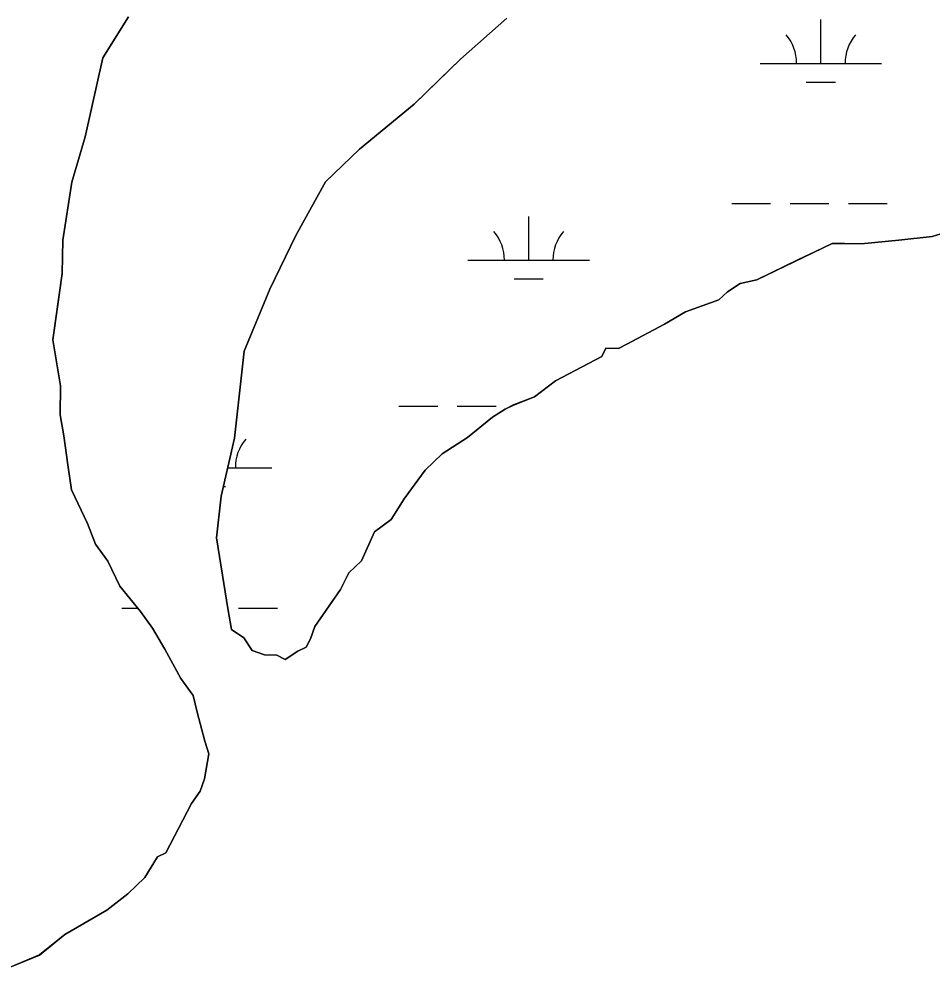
# Model space of a CAD drawing. Extents: x 3279314 to 3317160, y 734079 to 759431.
# Drawn here: x 3297071 to 3297822, y 740256 to 741036 of the extents above; entities that cross this region are included whole.
import ezdxf

# ---------------------------------------------------------------- set-up
doc = ezdxf.new("R2010")
doc.units = 0
for name, color, linetype in [('V-SITE-VEGE', 7, 'Continuous'), ('V-TOPO-SHOR', 7, 'Continuous'), ('V-WETL-SWMP', 7, 'Continuous')]:
    doc.layers.add(name, color=color, linetype=linetype)

msp = doc.modelspace()

# ---------------------------------------------------------------- linework, layer by layer
at = {"layer": 'V-SITE-VEGE'}
for p, q in [((3297139.92, 741004.28), (3297160.96, 741038.19)), ((3297472.35, 741036.96), (3297434.21, 741003.31)), ((3297125.27, 740939.48), (3297139.92, 741004.28)), ((3297434.21, 741003.31), (3297396.01, 740966.23)), ((3297396.01, 740966.23), (3297350.97, 740929.27)), ((3297114.44, 740902), (3297125.27, 740939.48)), ((3297350.97, 740929.27), (3297323.19, 740902.3)), ((3297106.89, 740854.2), (3297114.44, 740902)), ((3297323.19, 740902.3), (3297298.58, 740858.19)), ((3297298.58, 740858.19), (3297277.39, 740814.01)), ((3297794.71, 740854.2), (3297822.14, 740857.21)), ((3297822.14, 740857.21), (3297842.77, 740863.75)), ((3297106.48, 740826.83), (3297106.89, 740854.2)), ((3297677.88, 740821.72), (3297739.93, 740851.6)), ((3297739.93, 740851.6), (3297763.88, 740851.24)), ((3297763.88, 740851.24), (3297794.71, 740854.2)), ((3297098.81, 740772.19), (3297106.48, 740826.83)), ((3297653.78, 740811.82), (3297664.14, 740818.51)), ((3297664.14, 740818.51), (3297677.88, 740821.72)), ((3297277.39, 740814.01), (3297256.1, 740763)), ((3297646.83, 740805.08), (3297653.78, 740811.82)), ((3297619.31, 740795.22), (3297646.83, 740805.08)), ((3297602.05, 740785.21), (3297619.31, 740795.22)), ((3297571, 740768.57), (3297602.05, 740785.21)), ((3297105.1, 740734.46), (3297098.81, 740772.19)), ((3297256.1, 740763), (3297248.18, 740691.26)), ((3297550.33, 740758.61), (3297553.85, 740765.4)), ((3297553.85, 740765.4), (3297564.11, 740765.25)), ((3297564.11, 740765.25), (3297571, 740768.57)), ((3297512.38, 740738.64), (3297550.33, 740758.61)), ((3297104.74, 740710.51), (3297105.1, 740734.46)), ((3297495.07, 740725.21), (3297512.38, 740738.64)), ((3297477.86, 740718.63), (3297495.07, 740725.21)), ((3297470.97, 740715.31), (3297477.86, 740718.63)), ((3297107.91, 740693.35), (3297104.74, 740710.51)), ((3297439.82, 740691.82), (3297460.6, 740708.62)), ((3297460.6, 740708.62), (3297470.97, 740715.31)), ((3297110.97, 740669.35), (3297107.91, 740693.35)), ((3297248.18, 740691.26), (3297237.2, 740643.51)), ((3297419.09, 740678.44), (3297439.82, 740691.82)), ((3297405.2, 740664.96), (3297419.09, 740678.44)), ((3297114.09, 740648.78), (3297110.97, 740669.35)), ((3297387.74, 740641.27), (3297405.2, 740664.96)), ((3297127.36, 740621.2), (3297114.09, 740648.78)), ((3297237.2, 740643.51), (3297233.27, 740609.35)), ((3297377.22, 740624.31), (3297387.74, 740641.27)), ((3297363.38, 740614.25), (3297377.22, 740624.31)), ((3297133.95, 740603.99), (3297127.36, 740621.2)), ((3297233.27, 740609.35), (3297239.55, 740571.61)), ((3297352.76, 740590.46), (3297363.38, 740614.25)), ((3297144.01, 740590.15), (3297133.95, 740603.99)), ((3297153.96, 740569.47), (3297144.01, 740590.15)), ((3297342.34, 740580.34), (3297352.76, 740590.46)), ((3297335.29, 740566.76), (3297342.34, 740580.34)), ((3297170.77, 740548.69), (3297153.96, 740569.47)), ((3297239.55, 740571.61), (3297242.66, 740551.03)), ((3297314.31, 740536.28), (3297335.29, 740566.76)), ((3297180.83, 740534.85), (3297170.77, 740548.69)), ((3297242.66, 740551.03), (3297245.83, 740533.88)), ((3297190.83, 740517.59), (3297180.83, 740534.85)), ((3297245.83, 740533.88), (3297255.99, 740526.88)), ((3297310.73, 740526.07), (3297314.31, 740536.28)), ((3297255.99, 740526.88), (3297262.68, 740516.52)), ((3297307.21, 740519.27), (3297310.73, 740526.07)), ((3297204.16, 740493.43), (3297190.83, 740517.59)), ((3297262.68, 740516.52), (3297272.89, 740512.94)), ((3297289.95, 740509.27), (3297300.31, 740515.95)), ((3297300.31, 740515.95), (3297307.21, 740519.27)), ((3297272.89, 740512.94), (3297283.16, 740512.79)), ((3297283.16, 740512.79), (3297289.95, 740509.27)), ((3297214.22, 740479.6), (3297204.16, 740493.43)), ((3297217.44, 740465.86), (3297214.22, 740479.6)), ((3297223.92, 740441.81), (3297217.44, 740465.86)), ((3297227.19, 740431.49), (3297223.92, 740441.81)), ((3297223.46, 740411.02), (3297227.19, 740431.49)), ((3297219.89, 740400.81), (3297223.46, 740411.02)), ((3297212.89, 740390.65), (3297219.89, 740400.81)), ((3297191.75, 740349.9), (3297212.89, 740390.65)), ((3297184.86, 740346.57), (3297191.75, 740349.9)), ((3297174.34, 740329.62), (3297184.86, 740346.57)), ((3297160.45, 740316.14), (3297174.34, 740329.62)), ((3297143.14, 740302.71), (3297160.45, 740316.14)), ((3297108.62, 740282.7), (3297143.14, 740302.71)), ((3297087.84, 740265.9), (3297108.62, 740282.7)), ((3297063.73, 740255.99), (3297087.84, 740265.9))]:
    msp.add_line(p, q, dxfattribs=at)
at = {"layer": 'V-TOPO-SHOR'}
for points in [[(3297160.96, 741038.19), (3297139.92, 741004.28)], [(3297842.77, 740863.75), (3297822.14, 740857.21), (3297794.71, 740854.2), (3297763.87, 740851.24), (3297750.19, 740851.44), (3297739.93, 740851.6), (3297733.03, 740848.28), (3297726.14, 740844.96), (3297712.35, 740838.32), (3297677.88, 740821.72), (3297664.14, 740818.51), (3297653.78, 740811.82), (3297646.83, 740805.08), (3297619.31, 740795.22), (3297602.05, 740785.21), (3297571, 740768.57), (3297564.11, 740765.25), (3297553.85, 740765.4), (3297550.33, 740758.61), (3297512.38, 740738.64), (3297495.07, 740725.21), (3297477.86, 740718.63), (3297470.97, 740715.31), (3297460.6, 740708.62), (3297439.82, 740691.82), (3297419.09, 740678.44), (3297405.2, 740664.96), (3297387.74, 740641.27), (3297377.22, 740624.31), (3297363.38, 740614.25), (3297352.76, 740590.46), (3297342.34, 740580.34), (3297335.29, 740566.76), (3297314.31, 740536.28), (3297310.73, 740526.07), (3297307.21, 740519.27), (3297300.31, 740515.95), (3297289.95, 740509.27), (3297283.16, 740512.79), (3297272.89, 740512.94), (3297262.68, 740516.52), (3297255.99, 740526.88), (3297245.83, 740533.88), (3297242.66, 740551.03), (3297239.55, 740571.61), (3297233.27, 740609.35), (3297237.2, 740643.51), (3297248.18, 740691.26), (3297256.1, 740763), (3297277.39, 740814.01), (3297298.58, 740858.19), (3297323.19, 740902.3), (3297350.97, 740929.27), (3297396.01, 740966.23), (3297416.84, 740986.45), (3297434.21, 741003.31), (3297472.35, 741036.96)], [(3297139.92, 741004.28), (3297125.27, 740939.48), (3297114.44, 740902), (3297106.89, 740854.2), (3297106.48, 740826.83), (3297102.65, 740799.51), (3297098.82, 740772.19), (3297105.1, 740734.46), (3297104.74, 740710.51), (3297107.91, 740693.35), (3297110.97, 740669.35), (3297114.08, 740648.77), (3297127.36, 740621.2), (3297133.95, 740603.99), (3297144.01, 740590.15), (3297153.96, 740569.47), (3297170.77, 740548.69), (3297180.83, 740534.85), (3297190.83, 740517.59), (3297204.16, 740493.43), (3297214.22, 740479.6), (3297217.44, 740465.86), (3297223.92, 740441.81), (3297227.19, 740431.49), (3297223.46, 740411.02), (3297219.89, 740400.81), (3297212.89, 740390.65), (3297209.37, 740383.85), (3297191.75, 740349.9), (3297184.86, 740346.57), (3297174.34, 740329.62), (3297160.45, 740316.14), (3297143.14, 740302.71), (3297108.62, 740282.7), (3297087.84, 740265.9), (3297063.73, 740255.99)]]:
    msp.add_lwpolyline(points, dxfattribs=at)
at = {"layer": 'V-WETL-SWMP'}
for p, q in [((3297139.93, 741004.27), (3297160.97, 741038.18)), ((3297139.93, 741004.27), (3297160.97, 741038.18)), ((3297472.35, 741036.96), (3297434.21, 741003.3)), ((3297472.35, 741036.96), (3297434.21, 741003.3)), ((3297730.66, 740999.82), (3297730.64, 741035.82)), ((3297125.27, 740939.47), (3297139.93, 741004.27)), ((3297125.27, 740939.47), (3297139.93, 741004.27)), ((3297434.21, 741003.3), (3297396.01, 740966.23)), ((3297434.21, 741003.3), (3297396.01, 740966.23)), ((3297680.66, 740999.79), (3297780.66, 740999.84)), ((3297718.67, 740984.38), (3297742.67, 740984.39)), ((3297396.01, 740966.23), (3297350.97, 740929.26)), ((3297396.01, 740966.23), (3297350.97, 740929.26)), ((3297114.45, 740901.99), (3297125.27, 740939.47)), ((3297114.45, 740901.99), (3297125.27, 740939.47)), ((3297350.97, 740929.26), (3297323.19, 740902.3)), ((3297350.97, 740929.26), (3297323.19, 740902.3)), ((3297106.89, 740854.2), (3297114.45, 740901.99)), ((3297106.89, 740854.2), (3297114.45, 740901.99)), ((3297323.19, 740902.3), (3297298.58, 740858.18)), ((3297323.19, 740902.3), (3297298.58, 740858.18)), ((3297657.31, 740884.35), (3297689.31, 740884.36)), ((3297705.31, 740884.37), (3297737.31, 740884.39)), ((3297753.31, 740884.4), (3297785.31, 740884.41)), ((3297490.27, 740837.83), (3297490.25, 740873.83)), ((3297298.58, 740858.18), (3297277.39, 740814.01)), ((3297298.58, 740858.18), (3297277.39, 740814.01)), ((3297794.72, 740854.2), (3297822.14, 740857.21)), ((3297794.72, 740854.2), (3297822.14, 740857.21)), ((3297106.48, 740826.83), (3297106.89, 740854.2)), ((3297106.48, 740826.83), (3297106.89, 740854.2)), ((3297677.88, 740821.72), (3297739.92, 740851.6)), ((3297677.88, 740821.72), (3297739.92, 740851.6)), ((3297739.92, 740851.6), (3297763.87, 740851.24)), ((3297739.92, 740851.6), (3297763.87, 740851.24)), ((3297763.87, 740851.24), (3297794.72, 740854.2)), ((3297763.87, 740851.24), (3297794.72, 740854.2)), ((3297440.27, 740837.81), (3297540.27, 740837.86)), ((3297098.82, 740772.19), (3297106.48, 740826.83)), ((3297098.82, 740772.19), (3297106.48, 740826.83)), ((3297478.28, 740822.4), (3297502.28, 740822.41)), ((3297653.78, 740811.82), (3297664.15, 740818.51)), ((3297653.78, 740811.82), (3297664.15, 740818.51)), ((3297664.15, 740818.51), (3297677.88, 740821.72)), ((3297664.15, 740818.51), (3297677.88, 740821.72)), ((3297277.39, 740814.01), (3297256.1, 740763)), ((3297277.39, 740814.01), (3297256.1, 740763)), ((3297646.83, 740805.08), (3297653.78, 740811.82)), ((3297646.83, 740805.08), (3297653.78, 740811.82)), ((3297619.31, 740795.22), (3297646.83, 740805.08)), ((3297619.31, 740795.22), (3297646.83, 740805.08)), ((3297602.05, 740785.21), (3297619.31, 740795.22)), ((3297602.05, 740785.21), (3297619.31, 740795.22)), ((3297571.01, 740768.57), (3297602.05, 740785.21)), ((3297571.01, 740768.57), (3297602.05, 740785.21)), ((3297105.1, 740734.45), (3297098.82, 740772.19)), ((3297105.1, 740734.45), (3297098.82, 740772.19)), ((3297256.1, 740763), (3297248.18, 740691.25)), ((3297256.1, 740763), (3297248.18, 740691.25)), ((3297550.33, 740758.61), (3297553.85, 740765.4)), ((3297550.33, 740758.61), (3297553.85, 740765.4)), ((3297553.85, 740765.4), (3297564.11, 740765.25)), ((3297553.85, 740765.4), (3297564.11, 740765.25)), ((3297564.11, 740765.25), (3297571.01, 740768.57)), ((3297564.11, 740765.25), (3297571.01, 740768.57)), ((3297512.38, 740738.64), (3297550.33, 740758.61)), ((3297512.38, 740738.64), (3297550.33, 740758.61)), ((3297104.74, 740710.51), (3297105.1, 740734.45)), ((3297104.74, 740710.51), (3297105.1, 740734.45)), ((3297495.07, 740725.21), (3297512.38, 740738.64)), ((3297495.07, 740725.21), (3297512.38, 740738.64)), ((3297477.87, 740718.62), (3297495.07, 740725.21)), ((3297477.87, 740718.62), (3297495.07, 740725.21)), ((3297383.49, 740717.71), (3297415.49, 740717.72)), ((3297431.49, 740717.73), (3297463.49, 740717.75)), ((3297470.97, 740715.31), (3297477.87, 740718.62)), ((3297470.97, 740715.31), (3297477.87, 740718.62)), ((3297107.91, 740693.35), (3297104.74, 740710.51)), ((3297107.91, 740693.35), (3297104.74, 740710.51)), ((3297439.82, 740691.82), (3297460.61, 740708.62)), ((3297439.82, 740691.82), (3297460.61, 740708.62)), ((3297460.61, 740708.62), (3297470.97, 740715.31)), ((3297460.61, 740708.62), (3297470.97, 740715.31)), ((3297110.97, 740669.35), (3297107.91, 740693.35)), ((3297110.97, 740669.35), (3297107.91, 740693.35)), ((3297248.18, 740691.25), (3297237.2, 740643.51)), ((3297248.18, 740691.25), (3297237.2, 740643.51)), ((3297419.09, 740678.44), (3297439.82, 740691.82)), ((3297419.09, 740678.44), (3297439.82, 740691.82)), ((3297405.2, 740664.96), (3297419.09, 740678.44)), ((3297405.2, 740664.96), (3297419.09, 740678.44)), ((3297114.09, 740648.77), (3297110.97, 740669.35)), ((3297114.09, 740648.77), (3297110.97, 740669.35)), ((3297242.58, 740666.89), (3297278.92, 740666.91)), ((3297387.74, 740641.26), (3297405.2, 740664.96)), ((3297387.74, 740641.26), (3297405.2, 740664.96)), ((3297127.36, 740621.19), (3297114.09, 740648.77)), ((3297127.36, 740621.19), (3297114.09, 740648.77)), ((3297239.03, 740651.46), (3297240.93, 740651.46)), ((3297237.2, 740643.51), (3297233.27, 740609.35)), ((3297237.2, 740643.51), (3297233.27, 740609.35)), ((3297377.22, 740624.31), (3297387.74, 740641.26)), ((3297377.22, 740624.31), (3297387.74, 740641.26)), ((3297363.38, 740614.25), (3297377.22, 740624.31)), ((3297363.38, 740614.25), (3297377.22, 740624.31)), ((3297133.95, 740603.99), (3297127.36, 740621.19)), ((3297133.95, 740603.99), (3297127.36, 740621.19)), ((3297233.27, 740609.35), (3297239.55, 740571.61)), ((3297233.27, 740609.35), (3297239.55, 740571.61)), ((3297352.76, 740590.45), (3297363.38, 740614.25)), ((3297352.76, 740590.45), (3297363.38, 740614.25)), ((3297144.01, 740590.15), (3297133.95, 740603.99)), ((3297144.01, 740590.15), (3297133.95, 740603.99)), ((3297153.97, 740569.47), (3297144.01, 740590.15)), ((3297153.97, 740569.47), (3297144.01, 740590.15)), ((3297342.34, 740580.34), (3297352.76, 740590.45)), ((3297342.34, 740580.34), (3297352.76, 740590.45)), ((3297335.29, 740566.76), (3297342.34, 740580.34)), ((3297335.29, 740566.76), (3297342.34, 740580.34)), ((3297170.77, 740548.68), (3297153.97, 740569.47)), ((3297170.77, 740548.68), (3297153.97, 740569.47)), ((3297239.55, 740571.61), (3297242.66, 740551.03)), ((3297239.55, 740571.61), (3297242.66, 740551.03)), ((3297314.31, 740536.28), (3297335.29, 740566.76)), ((3297314.31, 740536.28), (3297335.29, 740566.76)), ((3297155.57, 740551.42), (3297168.55, 740551.42)), ((3297180.83, 740534.85), (3297170.77, 740548.68)), ((3297180.83, 740534.85), (3297170.77, 740548.68)), ((3297242.66, 740551.03), (3297245.83, 740533.88)), ((3297242.66, 740551.03), (3297245.83, 740533.88)), ((3297251.57, 740551.47), (3297283.57, 740551.48)), ((3297190.83, 740517.59), (3297180.83, 740534.85)), ((3297190.83, 740517.59), (3297180.83, 740534.85)), ((3297245.83, 740533.88), (3297255.99, 740526.88)), ((3297245.83, 740533.88), (3297255.99, 740526.88)), ((3297310.73, 740526.06), (3297314.31, 740536.28)), ((3297310.73, 740526.06), (3297314.31, 740536.28)), ((3297255.99, 740526.88), (3297262.68, 740516.51)), ((3297255.99, 740526.88), (3297262.68, 740516.51)), ((3297307.21, 740519.27), (3297310.73, 740526.06)), ((3297307.21, 740519.27), (3297310.73, 740526.06)), ((3297204.16, 740493.43), (3297190.83, 740517.59)), ((3297204.16, 740493.43), (3297190.83, 740517.59)), ((3297262.68, 740516.51), (3297272.89, 740512.94)), ((3297262.68, 740516.51), (3297272.89, 740512.94)), ((3297289.95, 740509.26), (3297300.31, 740515.95)), ((3297289.95, 740509.26), (3297300.31, 740515.95)), ((3297300.31, 740515.95), (3297307.21, 740519.27)), ((3297300.31, 740515.95), (3297307.21, 740519.27)), ((3297272.89, 740512.94), (3297283.16, 740512.79)), ((3297272.89, 740512.94), (3297283.16, 740512.79)), ((3297283.16, 740512.79), (3297289.95, 740509.26)), ((3297283.16, 740512.79), (3297289.95, 740509.26)), ((3297214.22, 740479.6), (3297204.16, 740493.43)), ((3297214.22, 740479.6), (3297204.16, 740493.43)), ((3297217.44, 740465.86), (3297214.22, 740479.6)), ((3297217.44, 740465.86), (3297214.22, 740479.6)), ((3297223.92, 740441.81), (3297217.44, 740465.86)), ((3297223.92, 740441.81), (3297217.44, 740465.86)), ((3297227.19, 740431.49), (3297223.92, 740441.81)), ((3297227.19, 740431.49), (3297223.92, 740441.81)), ((3297223.46, 740411.02), (3297227.19, 740431.49)), ((3297223.46, 740411.02), (3297227.19, 740431.49)), ((3297219.89, 740400.8), (3297223.46, 740411.02)), ((3297219.89, 740400.8), (3297223.46, 740411.02)), ((3297212.89, 740390.64), (3297219.89, 740400.8)), ((3297212.89, 740390.64), (3297219.89, 740400.8)), ((3297191.75, 740349.89), (3297212.89, 740390.64)), ((3297191.75, 740349.89), (3297212.89, 740390.64)), ((3297184.86, 740346.57), (3297191.75, 740349.89)), ((3297184.86, 740346.57), (3297191.75, 740349.89)), ((3297174.34, 740329.62), (3297184.86, 740346.57)), ((3297174.34, 740329.62), (3297184.86, 740346.57)), ((3297160.45, 740316.14), (3297174.34, 740329.62)), ((3297160.45, 740316.14), (3297174.34, 740329.62)), ((3297143.14, 740302.71), (3297160.45, 740316.14)), ((3297143.14, 740302.71), (3297160.45, 740316.14)), ((3297108.62, 740282.69), (3297143.14, 740302.71)), ((3297108.62, 740282.69), (3297143.14, 740302.71)), ((3297087.84, 740265.89), (3297108.62, 740282.69)), ((3297087.84, 740265.89), (3297108.62, 740282.69)), ((3297063.74, 740255.99), (3297087.84, 740265.89)), ((3297063.74, 740255.99), (3297087.84, 740265.89))]:
    msp.add_line(p, q, dxfattribs=at)
for centre, start, end in [((3297675.42, 741000.26), 359.25735, 40.80101), ((3297785.9, 741000.32), 139.25734, 180.801), ((3297435.03, 740838.28), 359.25735, 40.80101), ((3297545.51, 740838.34), 139.25734, 180.801), ((3297284.16, 740667.39), 139.25734, 180.801)]:
    msp.add_arc(centre, 35.25, start, end, dxfattribs=at)

doc.saveas('drawing.dxf')
